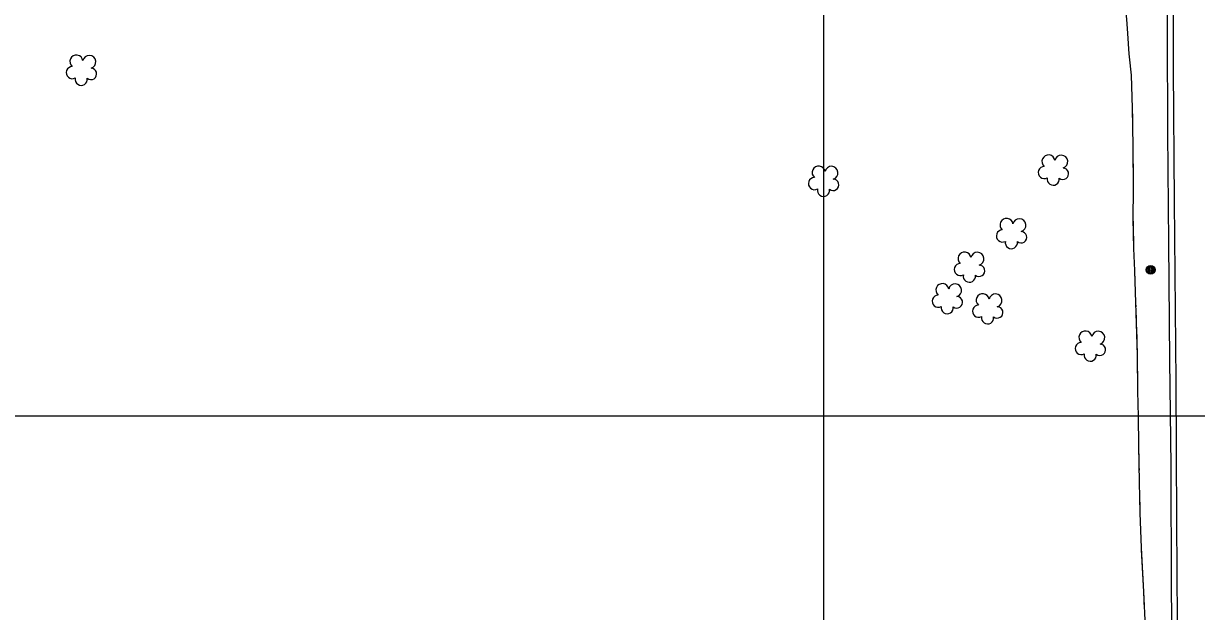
# Model space of a CAD drawing. Extents: x 353423 to 364002, y 127000 to 201942.
# Drawn here: x 362135 to 362670, y 146411 to 146679 of the extents above; entities that cross this region are included whole.
import ezdxf

# ---------------------------------------------------------------- set-up
doc = ezdxf.new("R2010")
doc.units = 0
for name, color, linetype in [('E_DTM_SlopeTop', 7, 'Continuous'), ('E_FEN_Generic', 7, 'Continuous'), ('E_LAND_BrushLine', 7, 'Continuous'), ('E_LAND_TreeLine', 7, 'Continuous'), ('E_STRUCT_WingWall', 7, 'Continuous')]:
    doc.layers.add(name, color=color, linetype=linetype)

msp = doc.modelspace()

# ---------------------------------------------------------------- linework, layer by layer
at = {"layer": 'E_DTM_SlopeTop'}
for points in [[(362661.3, 146383.54), (362660.92, 146451.77), (362660.48, 146515.53), (362659.73, 146597.59), (362659.39, 146658.01), (362659.36, 146707.66), (362658.96, 146748.17), (362658.68, 146804.94), (362658.16, 146852.06), (362657.86, 146926.47), (362657.77, 146982.62), (362657.16, 147066.65), (362656.29, 147154.17), (362655.76, 147177.68), (362654.14, 147204.61), (362651.99, 147229.59), (362647.24, 147269.07), (362640.06, 147312.85), (362633.51, 147347.54), (362625.38, 147387.6), (362616.26, 147427.96), (362610.3, 147451.99), (362599.25, 147490.9)], [(362649.46, 147221.73), (362652.17, 147177.44), (362652.59, 147140.7), (362652.71, 147097.85), (362652.97, 147068.86), (362653.66, 146986.1), (362654.12, 146944.59), (362654.17, 146906.11), (362655.63, 146820.98), (362655.87, 146771.84), (362656.53, 146729.97), (362656.52, 146674.77), (362656.6, 146628.82), (362657.1, 146578.79), (362657.52, 146525.15), (362658.12, 146477.24), (362658.23, 146421.33), (362658.85, 146369.5)]]:
    msp.add_lwpolyline(points, dxfattribs=at)
at = {"layer": 'E_FEN_Generic'}
for centre, radius, start, end in [((362159.32, 146661.32), 2.97, 8.2864, 229.5202), ((362165.17, 146661.2), 2.97, 285.9372, 168.9104), ((362157.45, 146656.29), 2.78, 91.2572, 299.0302), ((362165.92, 146655.73), 2.61, 230.6424, 88.575), ((362161.52, 146653.28), 2.78, 167.9343, 8.9453), ((362497.6, 146610.77), 2.97, 8.2864, 229.5202), ((362602.34, 146615.84), 2.97, 8.2864, 229.5202), ((362608.19, 146615.72), 2.97, 285.9372, 168.9104), ((362495.73, 146605.74), 2.78, 91.2572, 299.0302), ((362503.45, 146610.65), 2.97, 285.9372, 168.9104), ((362600.47, 146610.8), 2.78, 91.2572, 299.0302), ((362604.54, 146607.79), 2.78, 167.9343, 8.9453), ((362608.94, 146610.24), 2.61, 230.6424, 88.575), ((362499.8, 146602.73), 2.78, 167.9343, 8.9453), ((362504.2, 146605.18), 2.61, 230.6424, 88.575), ((362583.24, 146586.92), 2.97, 8.2864, 229.5202), ((362589.09, 146586.79), 2.97, 285.9372, 168.9104), ((362581.37, 146581.88), 2.78, 91.2572, 299.0302), ((362589.84, 146581.32), 2.61, 230.6424, 88.575), ((362585.44, 146578.87), 2.78, 167.9343, 8.9453), ((362564.08, 146571.62), 2.97, 8.2864, 229.5202), ((362569.93, 146571.5), 2.97, 285.9372, 168.9104), ((362562.21, 146566.59), 2.78, 91.2572, 299.0302), ((362570.69, 146566.03), 2.61, 230.6424, 88.575), ((362553.99, 146557.24), 2.97, 8.2864, 229.5202), ((362566.28, 146563.58), 2.78, 167.9343, 8.9453), ((362552.12, 146552.2), 2.78, 91.2572, 299.0302), ((362559.84, 146557.11), 2.97, 285.9372, 168.9104), ((362572.37, 146552.65), 2.97, 8.2864, 229.5202), ((362578.22, 146552.52), 2.97, 285.9372, 168.9104), ((362556.19, 146549.19), 2.78, 167.9343, 8.9453), ((362560.59, 146551.64), 2.61, 230.6424, 88.575), ((362570.5, 146547.61), 2.78, 91.2572, 299.0302), ((362578.98, 146547.05), 2.61, 230.6424, 88.575), ((362574.57, 146544.6), 2.78, 167.9343, 8.9453), ((362619.17, 146535.65), 2.97, 8.2864, 229.5202), ((362625.03, 146535.52), 2.97, 285.9372, 168.9104), ((362617.3, 146530.61), 2.78, 91.2572, 299.0302), ((362621.37, 146527.6), 2.78, 167.9343, 8.9453), ((362625.78, 146530.05), 2.61, 230.6424, 88.575)]:
    msp.add_arc(centre, radius, start, end, dxfattribs=at)
at = {"layer": 'E_LAND_BrushLine'}
for centre, radius in [((362648.93, 146566.47), 2.02), ((362648.92, 146566.47), 1.52), ((362648.96, 146566.48), 1.01), ((362648.95, 146566.48), 0.502)]:
    msp.add_circle(centre, radius, dxfattribs=at)
at = {"layer": 'E_LAND_TreeLine'}
for p, q in [((362500, 145000), (362500, 148000)), ((359000, 146500), (363000, 146500))]:
    msp.add_line(p, q, dxfattribs=at)
at = {"layer": 'E_STRUCT_WingWall'}
for points in [[(362639.42, 146662.15), (362639.11, 146664.82), (362638.58, 146674.13), (362638.07, 146680.64), (362637.22, 146688.43), (362637.2, 146689.05)], [(362646.55, 146403.61), (362645.76, 146419.83), (362644.75, 146439.8), (362644.18, 146455.81), (362643.88, 146469.79), (362643.61, 146486.48), (362643.46, 146499.65), (362643.03, 146511.21), (362642.86, 146527.49), (362642.55, 146541.96), (362642.02, 146556.32), (362641.72, 146566.19), (362641.29, 146576.23), (362641.02, 146589.88), (362641.16, 146603.05), (362640.95, 146622.73), (362640.67, 146640.15), (362640.24, 146655.14), (362639.11, 146664.82), (362638.58, 146674.13), (362638.07, 146680.64)], [(362640.75, 146635.21), (362640.67, 146640.15), (362640.24, 146655.14), (362639.42, 146662.15)], [(362640.84, 146629.62), (362640.81, 146631.49)], [(362640.93, 146624.04), (362640.9, 146625.9)], [(362641, 146618.46), (362640.98, 146620.32)], [(362641.07, 146587.74), (362641.02, 146589.88), (362641.16, 146603.05), (362641.04, 146614.73)], [(362641.89, 146560.77), (362641.72, 146566.19), (362641.29, 146576.23), (362641.07, 146587.74)], [(362642.07, 146555.19), (362642.02, 146556.32), (362642, 146557.05)], [(362642.27, 146549.61), (362642.2, 146551.47)], [(362642.48, 146544.02), (362642.41, 146545.89)], [(362643.01, 146513.31), (362642.86, 146527.49), (362642.59, 146540.3)], [(362643.61, 146486.32), (362643.61, 146486.48), (362643.46, 146499.65), (362643.03, 146511.21), (362643.01, 146513.31)], [(362643.7, 146480.74), (362643.67, 146482.6)], [(362643.79, 146475.15), (362643.76, 146477.01)], [(362643.88, 146469.57), (362643.88, 146469.79), (362643.85, 146471.43)], [(362644.8, 146438.86), (362644.75, 146439.8), (362644.18, 146455.81), (362643.96, 146465.84)], [(362646.14, 146411.9), (362645.76, 146419.83), (362644.8, 146438.86)]]:
    msp.add_lwpolyline(points, dxfattribs=at)

doc.saveas('drawing.dxf')
